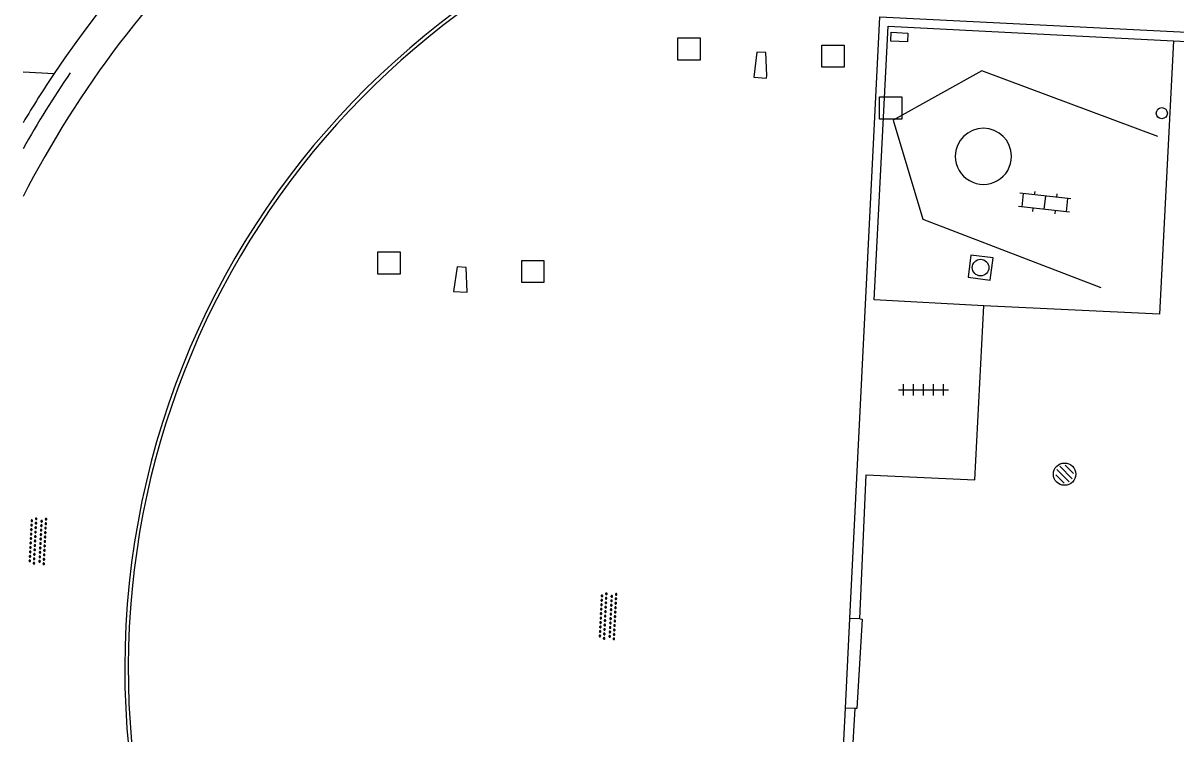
# Model space of a CAD drawing. Extents: x 132994 to 136000, y 393499 to 395512.
# Drawn here: x 133000 to 133051.7, y 394647.5 to 394679.4 of the extents above; entities that cross this region are included whole.
import ezdxf

# ---------------------------------------------------------------- set-up
doc = ezdxf.new("R2010")
doc.units = 0
for name, color, linetype in [('bs-afsc-ballenvanger', 7, 'Continuous'), ('bs-afsc-hekwerk laag', 7, 'Continuous'), ('bs-symb-magneetklep', 7, 'Continuous'), ('gg-afsc-hekwerk', 7, 'Continuous'), ('gg-knt-verharding', 7, 'Continuous'), ('gt-grn-afwateringsgoot', 7, 'Continuous'), ('gt-symb-afsluitpaal', 7, 'Continuous'), ('gt-symb-klinker verharding', 7, 'Continuous'), ('gt-symb-kolk center center', 7, 'Continuous'), ('gt-symb-overige verharding', 7, 'Continuous'), ('gt-symb-rioolschacht', 7, 'Continuous'), ('gt-symb-straatmeubilair', 7, 'Continuous'), ('gt-symb-tegel verharding', 7, 'Continuous')]:
    doc.layers.add(name, color=color, linetype=linetype)

# ---------------------------------------------------------------- blocks, each defined once
blk = doc.blocks.new('BS0-MAGNKLP')
at = {"layer": 'bs-symb-magneetklep'}
for p, q in [((-0.345, 0.203), (0.203, -0.345)), ((-0.212, 0.354), (0.345, -0.203)), ((0.025, 0.399), (0.399, 0.025)), ((-0.399, -0.025), (-0.025, -0.399))]:
    blk.add_line(p, q, dxfattribs=at)
blk.add_circle((0, 0), 0.5, dxfattribs=at)
blk = doc.blocks.new('gt0-RS')
at = {"layer": 'gt-symb-rioolschacht'}
blk.add_lwpolyline([(-0.5, -0.5), (0.5, -0.5), (0.5, 0.5), (-0.5, 0.5)], close=True, dxfattribs=at)
blk.add_circle((0, 0), 0.375, dxfattribs=at)
blk = doc.blocks.new('gt0-KL1')
at = {"layer": 'gt-symb-klinker verharding'}
for p, q in [((-1.15, 0.3), (1.15, 0.3)), ((-1, -0.3), (-1, 0.3)), ((-0.5, 0.3), (-0.5, 0.45)), ((0, -0.3), (0, 0.3)), ((0.5, 0.3), (0.5, 0.45)), ((1, -0.3), (1, 0.3)), ((-1.15, -0.3), (1.15, -0.3)), ((-0.5, -0.45), (-0.5, -0.3)), ((0.5, -0.45), (0.5, -0.3))]:
    blk.add_line(p, q, dxfattribs=at)
blk = doc.blocks.new('gt0-APAAL')
at = {"layer": 'gt-symb-afsluitpaal'}
blk.add_circle((0, 0), 0.25, dxfattribs=at)
blk = doc.blocks.new('gt0-OVH')
at = {"layer": 'gt-symb-overige verharding'}
for points in [[(-0.972, 0.298), (-0.967, 0.308), (-0.965, 0.319), (-0.966, 0.33), (-0.971, 0.34), (-0.978, 0.348), (-0.988, 0.353), (-0.999, 0.355), (-1.01, 0.354), (-1.02, 0.349), (-1.028, 0.342), (-1.033, 0.332), (-1.035, 0.321), (-1.034, 0.31), (-1.029, 0.3), (-1.022, 0.292), (-1.012, 0.287), (-1.001, 0.285), (-0.99, 0.286), (-0.98, 0.291)], [(-0.872, 0.106), (-0.867, 0.116), (-0.865, 0.126), (-0.866, 0.137), (-0.871, 0.147), (-0.878, 0.156), (-0.888, 0.161), (-0.899, 0.163), (-0.91, 0.162), (-0.92, 0.157), (-0.928, 0.15), (-0.933, 0.14), (-0.935, 0.129), (-0.934, 0.118), (-0.929, 0.108), (-0.922, 0.1), (-0.912, 0.095), (-0.901, 0.092), (-0.89, 0.094), (-0.88, 0.098)], [(-0.772, 0.298), (-0.767, 0.308), (-0.765, 0.319), (-0.766, 0.33), (-0.771, 0.34), (-0.778, 0.348), (-0.788, 0.353), (-0.799, 0.355), (-0.81, 0.354), (-0.82, 0.349), (-0.828, 0.342), (-0.833, 0.332), (-0.835, 0.321), (-0.834, 0.31), (-0.829, 0.3), (-0.822, 0.292), (-0.812, 0.287), (-0.801, 0.285), (-0.79, 0.286), (-0.78, 0.291)], [(-0.672, 0.106), (-0.667, 0.116), (-0.665, 0.126), (-0.666, 0.137), (-0.671, 0.147), (-0.678, 0.156), (-0.688, 0.161), (-0.699, 0.163), (-0.71, 0.162), (-0.72, 0.157), (-0.728, 0.15), (-0.733, 0.14), (-0.735, 0.129), (-0.734, 0.118), (-0.729, 0.108), (-0.722, 0.1), (-0.712, 0.095), (-0.701, 0.092), (-0.69, 0.094), (-0.68, 0.098)], [(-0.572, 0.298), (-0.567, 0.308), (-0.565, 0.319), (-0.566, 0.33), (-0.571, 0.34), (-0.578, 0.348), (-0.588, 0.353), (-0.599, 0.355), (-0.61, 0.354), (-0.62, 0.349), (-0.628, 0.342), (-0.633, 0.332), (-0.635, 0.321), (-0.634, 0.31), (-0.629, 0.3), (-0.622, 0.292), (-0.612, 0.287), (-0.601, 0.285), (-0.59, 0.286), (-0.58, 0.291)], [(-0.472, 0.106), (-0.467, 0.116), (-0.465, 0.126), (-0.466, 0.137), (-0.471, 0.147), (-0.478, 0.156), (-0.488, 0.161), (-0.499, 0.163), (-0.51, 0.162), (-0.52, 0.157), (-0.528, 0.15), (-0.533, 0.14), (-0.535, 0.129), (-0.534, 0.118), (-0.529, 0.108), (-0.522, 0.1), (-0.512, 0.095), (-0.501, 0.092), (-0.49, 0.094), (-0.48, 0.098)], [(-0.372, 0.298), (-0.367, 0.308), (-0.365, 0.319), (-0.366, 0.33), (-0.371, 0.34), (-0.378, 0.348), (-0.388, 0.353), (-0.399, 0.355), (-0.41, 0.354), (-0.42, 0.349), (-0.428, 0.342), (-0.433, 0.332), (-0.435, 0.321), (-0.434, 0.31), (-0.429, 0.3), (-0.422, 0.292), (-0.412, 0.287), (-0.401, 0.285), (-0.39, 0.286), (-0.38, 0.291)], [(-0.272, 0.106), (-0.267, 0.116), (-0.265, 0.126), (-0.266, 0.137), (-0.271, 0.147), (-0.278, 0.156), (-0.288, 0.161), (-0.299, 0.163), (-0.31, 0.162), (-0.32, 0.157), (-0.328, 0.15), (-0.333, 0.14), (-0.335, 0.129), (-0.334, 0.118), (-0.329, 0.108), (-0.322, 0.1), (-0.312, 0.095), (-0.301, 0.092), (-0.29, 0.094), (-0.28, 0.098)], [(-0.172, 0.298), (-0.167, 0.308), (-0.165, 0.319), (-0.166, 0.33), (-0.171, 0.34), (-0.178, 0.348), (-0.188, 0.353), (-0.199, 0.355), (-0.21, 0.354), (-0.22, 0.349), (-0.228, 0.342), (-0.233, 0.332), (-0.235, 0.321), (-0.234, 0.31), (-0.229, 0.3), (-0.222, 0.292), (-0.212, 0.287), (-0.201, 0.285), (-0.19, 0.286), (-0.18, 0.291)], [(-0.072, 0.106), (-0.067, 0.116), (-0.065, 0.126), (-0.066, 0.137), (-0.071, 0.147), (-0.078, 0.156), (-0.088, 0.161), (-0.099, 0.163), (-0.11, 0.162), (-0.12, 0.157), (-0.128, 0.15), (-0.133, 0.14), (-0.135, 0.129), (-0.134, 0.118), (-0.129, 0.108), (-0.122, 0.1), (-0.112, 0.095), (-0.101, 0.092), (-0.09, 0.094), (-0.08, 0.098)], [(0.028, 0.298), (0.033, 0.308), (0.035, 0.319), (0.034, 0.33), (0.029, 0.34), (0.022, 0.348), (0.012, 0.353), (0.001, 0.355), (-0.01, 0.354), (-0.02, 0.349), (-0.028, 0.342), (-0.033, 0.332), (-0.035, 0.321), (-0.034, 0.31), (-0.029, 0.3), (-0.022, 0.292), (-0.012, 0.287), (-0.001, 0.285), (0.01, 0.286), (0.02, 0.291)], [(0.128, 0.106), (0.133, 0.116), (0.135, 0.126), (0.134, 0.137), (0.129, 0.147), (0.122, 0.156), (0.112, 0.161), (0.101, 0.163), (0.09, 0.162), (0.08, 0.157), (0.072, 0.15), (0.067, 0.14), (0.065, 0.129), (0.066, 0.118), (0.071, 0.108), (0.078, 0.1), (0.088, 0.095), (0.099, 0.092), (0.11, 0.094), (0.12, 0.098)], [(0.228, 0.298), (0.233, 0.308), (0.235, 0.319), (0.234, 0.33), (0.229, 0.34), (0.222, 0.348), (0.212, 0.353), (0.201, 0.355), (0.19, 0.354), (0.18, 0.349), (0.172, 0.342), (0.167, 0.332), (0.165, 0.321), (0.166, 0.31), (0.171, 0.3), (0.178, 0.292), (0.188, 0.287), (0.199, 0.285), (0.21, 0.286), (0.22, 0.291)], [(0.328, 0.106), (0.333, 0.116), (0.335, 0.126), (0.334, 0.137), (0.329, 0.147), (0.322, 0.156), (0.312, 0.161), (0.301, 0.163), (0.29, 0.162), (0.28, 0.157), (0.272, 0.15), (0.267, 0.14), (0.265, 0.129), (0.266, 0.118), (0.271, 0.108), (0.278, 0.1), (0.288, 0.095), (0.299, 0.092), (0.31, 0.094), (0.32, 0.098)], [(0.428, 0.298), (0.433, 0.308), (0.435, 0.319), (0.434, 0.33), (0.429, 0.34), (0.422, 0.348), (0.412, 0.353), (0.401, 0.355), (0.39, 0.354), (0.38, 0.349), (0.372, 0.342), (0.367, 0.332), (0.365, 0.321), (0.366, 0.31), (0.371, 0.3), (0.378, 0.292), (0.388, 0.287), (0.399, 0.285), (0.41, 0.286), (0.42, 0.291)], [(0.528, 0.106), (0.533, 0.116), (0.535, 0.126), (0.534, 0.137), (0.529, 0.147), (0.522, 0.156), (0.512, 0.161), (0.501, 0.163), (0.49, 0.162), (0.48, 0.157), (0.472, 0.15), (0.467, 0.14), (0.465, 0.129), (0.466, 0.118), (0.471, 0.108), (0.478, 0.1), (0.488, 0.095), (0.499, 0.092), (0.51, 0.094), (0.52, 0.098)], [(0.628, 0.298), (0.633, 0.308), (0.635, 0.319), (0.634, 0.33), (0.629, 0.34), (0.622, 0.348), (0.612, 0.353), (0.601, 0.355), (0.59, 0.354), (0.58, 0.349), (0.572, 0.342), (0.567, 0.332), (0.565, 0.321), (0.566, 0.31), (0.571, 0.3), (0.578, 0.292), (0.588, 0.287), (0.599, 0.285), (0.61, 0.286), (0.62, 0.291)], [(0.728, 0.106), (0.733, 0.116), (0.735, 0.126), (0.734, 0.137), (0.729, 0.147), (0.722, 0.156), (0.712, 0.161), (0.701, 0.163), (0.69, 0.162), (0.68, 0.157), (0.672, 0.15), (0.667, 0.14), (0.665, 0.129), (0.666, 0.118), (0.671, 0.108), (0.678, 0.1), (0.688, 0.095), (0.699, 0.092), (0.71, 0.094), (0.72, 0.098)], [(0.828, 0.298), (0.833, 0.308), (0.835, 0.319), (0.834, 0.33), (0.829, 0.34), (0.822, 0.348), (0.812, 0.353), (0.801, 0.355), (0.79, 0.354), (0.78, 0.349), (0.772, 0.342), (0.767, 0.332), (0.765, 0.321), (0.766, 0.31), (0.771, 0.3), (0.778, 0.292), (0.788, 0.287), (0.799, 0.285), (0.81, 0.286), (0.82, 0.291)], [(0.928, 0.106), (0.933, 0.116), (0.935, 0.126), (0.934, 0.137), (0.929, 0.147), (0.922, 0.156), (0.912, 0.161), (0.901, 0.163), (0.89, 0.162), (0.88, 0.157), (0.872, 0.15), (0.867, 0.14), (0.865, 0.129), (0.866, 0.118), (0.871, 0.108), (0.878, 0.1), (0.888, 0.095), (0.899, 0.092), (0.91, 0.094), (0.92, 0.098)], [(1.028, 0.298), (1.033, 0.308), (1.035, 0.319), (1.034, 0.33), (1.029, 0.34), (1.022, 0.348), (1.012, 0.353), (1.001, 0.355), (0.99, 0.354), (0.98, 0.349), (0.972, 0.342), (0.967, 0.332), (0.965, 0.321), (0.966, 0.31), (0.971, 0.3), (0.978, 0.292), (0.988, 0.287), (0.999, 0.285), (1.01, 0.286), (1.02, 0.291)], [(-0.972, -0.142), (-0.967, -0.132), (-0.965, -0.121), (-0.966, -0.11), (-0.971, -0.1), (-0.978, -0.092), (-0.988, -0.087), (-0.999, -0.085), (-1.01, -0.086), (-1.02, -0.091), (-1.028, -0.098), (-1.033, -0.108), (-1.035, -0.119), (-1.034, -0.13), (-1.029, -0.14), (-1.022, -0.148), (-1.012, -0.153), (-1.001, -0.155), (-0.99, -0.154), (-0.98, -0.149)], [(-0.872, -0.334), (-0.867, -0.324), (-0.865, -0.314), (-0.866, -0.303), (-0.871, -0.293), (-0.878, -0.284), (-0.888, -0.279), (-0.899, -0.277), (-0.91, -0.278), (-0.92, -0.283), (-0.928, -0.29), (-0.933, -0.3), (-0.935, -0.311), (-0.934, -0.322), (-0.929, -0.332), (-0.922, -0.34), (-0.912, -0.345), (-0.901, -0.348), (-0.89, -0.346), (-0.88, -0.342)], [(-0.772, -0.142), (-0.767, -0.132), (-0.765, -0.121), (-0.766, -0.11), (-0.771, -0.1), (-0.778, -0.092), (-0.788, -0.087), (-0.799, -0.085), (-0.81, -0.086), (-0.82, -0.091), (-0.828, -0.098), (-0.833, -0.108), (-0.835, -0.119), (-0.834, -0.13), (-0.829, -0.14), (-0.822, -0.148), (-0.812, -0.153), (-0.801, -0.155), (-0.79, -0.154), (-0.78, -0.149)], [(-0.672, -0.334), (-0.667, -0.324), (-0.665, -0.314), (-0.666, -0.303), (-0.671, -0.293), (-0.678, -0.284), (-0.688, -0.279), (-0.699, -0.277), (-0.71, -0.278), (-0.72, -0.283), (-0.728, -0.29), (-0.733, -0.3), (-0.735, -0.311), (-0.734, -0.322), (-0.729, -0.332), (-0.722, -0.34), (-0.712, -0.345), (-0.701, -0.348), (-0.69, -0.346), (-0.68, -0.342)], [(-0.572, -0.142), (-0.567, -0.132), (-0.565, -0.121), (-0.566, -0.11), (-0.571, -0.1), (-0.578, -0.092), (-0.588, -0.087), (-0.599, -0.085), (-0.61, -0.086), (-0.62, -0.091), (-0.628, -0.098), (-0.633, -0.108), (-0.635, -0.119), (-0.634, -0.13), (-0.629, -0.14), (-0.622, -0.148), (-0.612, -0.153), (-0.601, -0.155), (-0.59, -0.154), (-0.58, -0.149)], [(-0.472, -0.334), (-0.467, -0.324), (-0.465, -0.314), (-0.466, -0.303), (-0.471, -0.293), (-0.478, -0.284), (-0.488, -0.279), (-0.499, -0.277), (-0.51, -0.278), (-0.52, -0.283), (-0.528, -0.29), (-0.533, -0.3), (-0.535, -0.311), (-0.534, -0.322), (-0.529, -0.332), (-0.522, -0.34), (-0.512, -0.345), (-0.501, -0.348), (-0.49, -0.346), (-0.48, -0.342)], [(-0.372, -0.142), (-0.367, -0.132), (-0.365, -0.121), (-0.366, -0.11), (-0.371, -0.1), (-0.378, -0.092), (-0.388, -0.087), (-0.399, -0.085), (-0.41, -0.086), (-0.42, -0.091), (-0.428, -0.098), (-0.433, -0.108), (-0.435, -0.119), (-0.434, -0.13), (-0.429, -0.14), (-0.422, -0.148), (-0.412, -0.153), (-0.401, -0.155), (-0.39, -0.154), (-0.38, -0.149)], [(-0.272, -0.334), (-0.267, -0.324), (-0.265, -0.314), (-0.266, -0.303), (-0.271, -0.293), (-0.278, -0.284), (-0.288, -0.279), (-0.299, -0.277), (-0.31, -0.278), (-0.32, -0.283), (-0.328, -0.29), (-0.333, -0.3), (-0.335, -0.311), (-0.334, -0.322), (-0.329, -0.332), (-0.322, -0.34), (-0.312, -0.345), (-0.301, -0.348), (-0.29, -0.346), (-0.28, -0.342)], [(-0.172, -0.142), (-0.167, -0.132), (-0.165, -0.121), (-0.166, -0.11), (-0.171, -0.1), (-0.178, -0.092), (-0.188, -0.087), (-0.199, -0.085), (-0.21, -0.086), (-0.22, -0.091), (-0.228, -0.098), (-0.233, -0.108), (-0.235, -0.119), (-0.234, -0.13), (-0.229, -0.14), (-0.222, -0.148), (-0.212, -0.153), (-0.201, -0.155), (-0.19, -0.154), (-0.18, -0.149)], [(-0.072, -0.334), (-0.067, -0.324), (-0.065, -0.314), (-0.066, -0.303), (-0.071, -0.293), (-0.078, -0.284), (-0.088, -0.279), (-0.099, -0.277), (-0.11, -0.278), (-0.12, -0.283), (-0.128, -0.29), (-0.133, -0.3), (-0.135, -0.311), (-0.134, -0.322), (-0.129, -0.332), (-0.122, -0.34), (-0.112, -0.345), (-0.101, -0.348), (-0.09, -0.346), (-0.08, -0.342)], [(0.028, -0.142), (0.033, -0.132), (0.035, -0.121), (0.034, -0.11), (0.029, -0.1), (0.022, -0.092), (0.012, -0.087), (0.001, -0.085), (-0.01, -0.086), (-0.02, -0.091), (-0.028, -0.098), (-0.033, -0.108), (-0.035, -0.119), (-0.034, -0.13), (-0.029, -0.14), (-0.022, -0.148), (-0.012, -0.153), (-0.001, -0.155), (0.01, -0.154), (0.02, -0.149)], [(0.128, -0.334), (0.133, -0.324), (0.135, -0.314), (0.134, -0.303), (0.129, -0.293), (0.122, -0.284), (0.112, -0.279), (0.101, -0.277), (0.09, -0.278), (0.08, -0.283), (0.072, -0.29), (0.067, -0.3), (0.065, -0.311), (0.066, -0.322), (0.071, -0.332), (0.078, -0.34), (0.088, -0.345), (0.099, -0.348), (0.11, -0.346), (0.12, -0.342)], [(0.228, -0.142), (0.233, -0.132), (0.235, -0.121), (0.234, -0.11), (0.229, -0.1), (0.222, -0.092), (0.212, -0.087), (0.201, -0.085), (0.19, -0.086), (0.18, -0.091), (0.172, -0.098), (0.167, -0.108), (0.165, -0.119), (0.166, -0.13), (0.171, -0.14), (0.178, -0.148), (0.188, -0.153), (0.199, -0.155), (0.21, -0.154), (0.22, -0.149)], [(0.328, -0.334), (0.333, -0.324), (0.335, -0.314), (0.334, -0.303), (0.329, -0.293), (0.322, -0.284), (0.312, -0.279), (0.301, -0.277), (0.29, -0.278), (0.28, -0.283), (0.272, -0.29), (0.267, -0.3), (0.265, -0.311), (0.266, -0.322), (0.271, -0.332), (0.278, -0.34), (0.288, -0.345), (0.299, -0.348), (0.31, -0.346), (0.32, -0.342)], [(0.428, -0.142), (0.433, -0.132), (0.435, -0.121), (0.434, -0.11), (0.429, -0.1), (0.422, -0.092), (0.412, -0.087), (0.401, -0.085), (0.39, -0.086), (0.38, -0.091), (0.372, -0.098), (0.367, -0.108), (0.365, -0.119), (0.366, -0.13), (0.371, -0.14), (0.378, -0.148), (0.388, -0.153), (0.399, -0.155), (0.41, -0.154), (0.42, -0.149)], [(0.528, -0.334), (0.533, -0.324), (0.535, -0.314), (0.534, -0.303), (0.529, -0.293), (0.522, -0.284), (0.512, -0.279), (0.501, -0.277), (0.49, -0.278), (0.48, -0.283), (0.472, -0.29), (0.467, -0.3), (0.465, -0.311), (0.466, -0.322), (0.471, -0.332), (0.478, -0.34), (0.488, -0.345), (0.499, -0.348), (0.51, -0.346), (0.52, -0.342)], [(0.628, -0.142), (0.633, -0.132), (0.635, -0.121), (0.634, -0.11), (0.629, -0.1), (0.622, -0.092), (0.612, -0.087), (0.601, -0.085), (0.59, -0.086), (0.58, -0.091), (0.572, -0.098), (0.567, -0.108), (0.565, -0.119), (0.566, -0.13), (0.571, -0.14), (0.578, -0.148), (0.588, -0.153), (0.599, -0.155), (0.61, -0.154), (0.62, -0.149)], [(0.728, -0.334), (0.733, -0.324), (0.735, -0.314), (0.734, -0.303), (0.729, -0.293), (0.722, -0.284), (0.712, -0.279), (0.701, -0.277), (0.69, -0.278), (0.68, -0.283), (0.672, -0.29), (0.667, -0.3), (0.665, -0.311), (0.666, -0.322), (0.671, -0.332), (0.678, -0.34), (0.688, -0.345), (0.699, -0.348), (0.71, -0.346), (0.72, -0.342)], [(0.828, -0.142), (0.833, -0.132), (0.835, -0.121), (0.834, -0.11), (0.829, -0.1), (0.822, -0.092), (0.812, -0.087), (0.801, -0.085), (0.79, -0.086), (0.78, -0.091), (0.772, -0.098), (0.767, -0.108), (0.765, -0.119), (0.766, -0.13), (0.771, -0.14), (0.778, -0.148), (0.788, -0.153), (0.799, -0.155), (0.81, -0.154), (0.82, -0.149)], [(0.928, -0.334), (0.933, -0.324), (0.935, -0.314), (0.934, -0.303), (0.929, -0.293), (0.922, -0.284), (0.912, -0.279), (0.901, -0.277), (0.89, -0.278), (0.88, -0.283), (0.872, -0.29), (0.867, -0.3), (0.865, -0.311), (0.866, -0.322), (0.871, -0.332), (0.878, -0.34), (0.888, -0.345), (0.899, -0.348), (0.91, -0.346), (0.92, -0.342)], [(1.028, -0.142), (1.033, -0.132), (1.035, -0.121), (1.034, -0.11), (1.029, -0.1), (1.022, -0.092), (1.012, -0.087), (1.001, -0.085), (0.99, -0.086), (0.98, -0.091), (0.972, -0.098), (0.967, -0.108), (0.965, -0.119), (0.966, -0.13), (0.971, -0.14), (0.978, -0.148), (0.988, -0.153), (0.999, -0.155), (1.01, -0.154), (1.02, -0.149)]]:
    blk.add_lwpolyline(points, close=True, dxfattribs=at)
blk = doc.blocks.new('gt0-TEG1')
at = {"layer": 'gt-symb-tegel verharding'}
for p, q in [((-1.125, 0), (1.125, 0)), ((-0.9, -0.25), (-0.9, 0.25)), ((-0.45, -0.25), (-0.45, 0.25)), ((0, -0.25), (0, 0.25)), ((0.45, -0.25), (0.45, 0.25)), ((0.9, -0.25), (0.9, 0.25))]:
    blk.add_line(p, q, dxfattribs=at)
blk = doc.blocks.new('DUMMY')
at = {"layer": 'gt-symb-straatmeubilair'}
blk.add_lwpolyline([(0.5, -0.5), (-0.5, -0.5), (-0.5, 0.5), (0.5, 0.5)], close=True, dxfattribs=at)
blk = doc.blocks.new('gt0-KOLKCC')
at = {"layer": 'gt-symb-kolk center center'}
blk.add_lwpolyline([(-0.375, 0.2), (0.375, 0.2), (0.375, -0.2), (-0.375, -0.2)], close=True, dxfattribs=at)

msp = doc.modelspace()

# ---------------------------------------------------------------- linework, layer by layer
at = {"layer": 'bs-afsc-ballenvanger'}
msp.add_lwpolyline([(133050.91, 394674.274), (133043.003, 394677.22), (133039.027, 394675), (133040.37, 394670.567), (133048.342, 394667.503)], dxfattribs=at)
at = {"layer": 'bs-afsc-hekwerk laag'}
msp.add_arc((133041.411, 394650.348), 47.553, 145.7295, 150.5569, dxfattribs=at)
at = {"layer": 'gg-afsc-hekwerk'}
msp.add_lwpolyline([(133050.91, 394674.274), (133043.003, 394677.22), (133039.027, 394675), (133040.37, 394670.567), (133048.342, 394667.503)], dxfattribs=at)
msp.add_arc((133041.411, 394650.348), 47.553, 145.7295, 150.5569, dxfattribs=at)
at = {"layer": 'gg-knt-verharding'}
for p, q in [((133000, 394677.173), (133001.398, 394677.1)), ((133036.893, 394648.627), (133037.092, 394652.653)), ((133037.536, 394652.631), (133037.092, 394652.653)), ((133035.199, 394614.419), (133036.893, 394648.627)), ((133037.307, 394648.607), (133036.893, 394648.627)), ((133037.307, 394648.607), (133036.949, 394642.031))]:
    msp.add_line(p, q, dxfattribs=at)
for points in [[(133037.092, 394652.653), (133038.428, 394679.642), (133079.748, 394677.58), (133079.805, 394679.071), (133038.483, 394681.144), (133038.767, 394686.84)], [(133043.106, 394666.676), (133038.179, 394666.944), (133038.804, 394679.222), (133051.604, 394678.567)], [(133051.604, 394678.567), (133050.983, 394666.304), (133043.106, 394666.676)], [(133051.604, 394678.567), (133077.431, 394677.271), (133077.293, 394674.775), (133089.101, 394674.195), (133089.244, 394676.679), (133130.36, 394674.609), (133130.137, 394669.939), (133127.644, 394670.047), (133126.822, 394653.607), (133129.309, 394653.465), (133129.044, 394648.584), (133126.828, 394648.692)], [(133033.351, 394676.891), (133033.364, 394677.009), (133033.326, 394678.036), (133032.918, 394678.052), (133032.777, 394676.932), (133033.351, 394676.891)], [(133019.882, 394668.401), (133019.467, 394668.428), (133019.315, 394667.318), (133019.916, 394667.285), (133019.882, 394668.401)], [(133037.536, 394652.631), (133037.816, 394659.089), (133042.698, 394658.873), (133043.106, 394666.676)], [(133037.536, 394652.631), (133037.647, 394652.615), (133037.409, 394648.607), (133037.307, 394648.607)]]:
    msp.add_lwpolyline(points, dxfattribs=at)
for centre, radius, start, end in [((133041.193, 394650.444), 47.898, 114.0369, 146.1844), ((133041.207, 394650.43), 46.316, 112.8244, 152.8356), ((133041.234, 394650.406), 36.517, 93.8729, 177.0977), ((133041.536, 394650.218), 48.309, 146.1884, 149.2953), ((133043.08, 394673.382), 1.26, 0, 180), ((133043.08, 394673.382), 1.26, 179.9998, 0.0002), ((133041.23, 394650.43), 36.512, 177.135, 260.4928)]:
    msp.add_arc(centre, radius, start, end, dxfattribs=at)
at = {"layer": 'gt-grn-afwateringsgoot'}
msp.add_arc((133041.219, 394650.421), 36.654, 85.7731, 265.2576, dxfattribs=at)

# ---------------------------------------------------------------- block references
at = {"layer": 'bs-symb-magneetklep'}
msp.add_blockref('BS0-MAGNKLP', (133046.722, 394659.122), dxfattribs=at)
at = {"layer": 'gt-symb-afsluitpaal'}
msp.add_blockref('gt0-APAAL', (133051.084, 394675.317), dxfattribs=at)
at = {"layer": 'gt-symb-klinker verharding', "rotation": 173.79902900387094}
msp.add_blockref('gt0-KL1', (133045.83, 394671.303), dxfattribs=at)
at = {"layer": 'gt-symb-kolk center center', "rotation": -2.558957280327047}
msp.add_blockref('gt0-KOLKCC', (133039.311, 394678.729), dxfattribs=at)
at = {"layer": 'gt-symb-overige verharding'}
for p, rotation in [((133000.659, 394656.118), -92.9224726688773), ((133026.235, 394652.748), -92.92247266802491)]:
    msp.add_blockref('gt0-OVH', p, dxfattribs=dict(at, rotation=rotation))
at = {"layer": 'gt-symb-rioolschacht', "rotation": -7.238726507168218}
msp.add_blockref('gt0-RS', (133042.955, 394668.388), dxfattribs=at)
at = {"layer": 'gt-symb-straatmeubilair'}
for p in [(133029.877, 394678.194), (133036.338, 394677.874), (133038.918, 394675.544), (133016.412, 394668.598), (133022.869, 394668.214)]:
    msp.add_blockref('DUMMY', p, dxfattribs=at)
at = {"layer": 'gt-symb-tegel verharding'}
msp.add_blockref('gt0-TEG1', (133040.396, 394662.908), dxfattribs=at)

doc.saveas('drawing.dxf')
